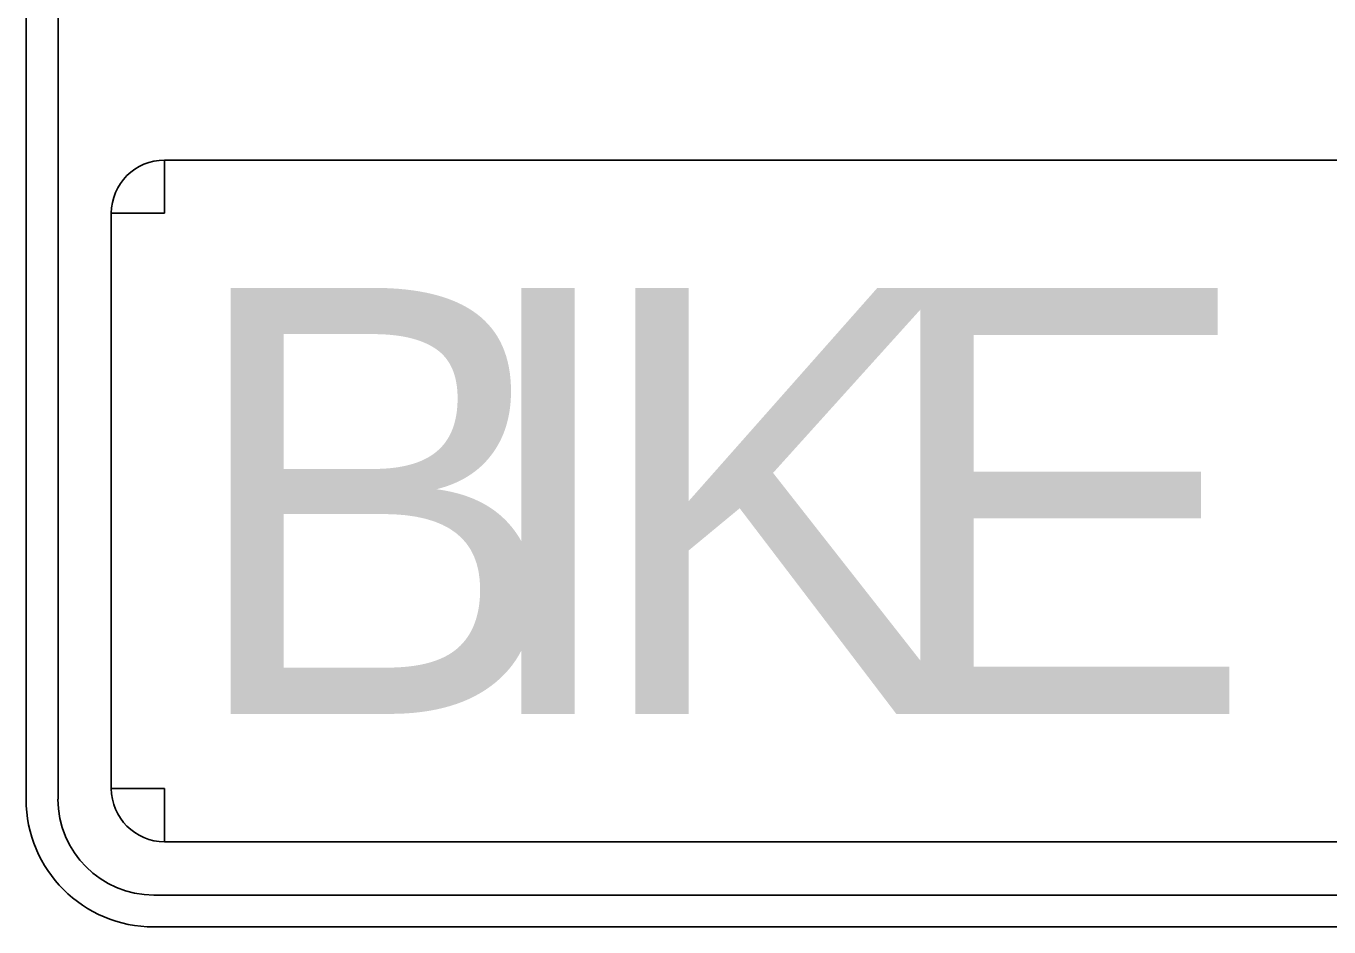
# Model space of a CAD drawing. Extents: x 99958 to 100176, y 99935 to 100011.
# Drawn here: x 100105.3149 to 100105.4869, y 99943.34 to 99943.459 of the extents above; entities that cross this region are included whole.
import ezdxf

# ---------------------------------------------------------------- set-up
doc = ezdxf.new("R2010")
doc.units = 0
doc.layers.add('TR_SN_ConstructionSigns', color=7, linetype='Continuous')

msp = doc.modelspace()

# ---------------------------------------------------------------- linework, layer by layer
at = {"layer": 'TR_SN_ConstructionSigns'}
for p, q in [((100105.31487, 99943.59314), (100105.31487, 99943.35689)), ((100105.31487, 99943.59314), (100105.31487, 99943.35689)), ((100105.31487, 99943.35689), (100105.31487, 99943.59314)), ((100105.31909, 99943.35689), (100105.31909, 99943.59314)), ((100105.33315, 99943.43423), (100105.33315, 99943.44126)), ((100105.63409, 99943.44126), (100105.33315, 99943.44126)), ((100105.33315, 99943.44126), (100105.33315, 99943.43423)), ((100105.32612, 99943.43423), (100105.33315, 99943.43423)), ((100105.33315, 99943.43423), (100105.32612, 99943.43423)), ((100105.32612, 99943.43423), (100105.32612, 99943.35829)), ((100105.33315, 99943.35829), (100105.32612, 99943.35829)), ((100105.32612, 99943.35829), (100105.33315, 99943.35829)), ((100105.33315, 99943.35126), (100105.33315, 99943.35829)), ((100105.33315, 99943.35829), (100105.33315, 99943.35126)), ((100105.33315, 99943.35126), (100105.63409, 99943.35126)), ((100105.63549, 99943.34423), (100105.33174, 99943.34423)), ((100105.33174, 99943.34001), (100105.63549, 99943.34001)), ((100105.33174, 99943.34001), (100105.63549, 99943.34001)), ((100105.63549, 99943.34001), (100105.33174, 99943.34001))]:
    msp.add_line(p, q, dxfattribs=at)
for centre, radius, start, end in [((100105.33315, 99943.43423), 0.00703, 90, 180), ((100105.33174, 99943.35689), 0.01688, 180, 270), ((100105.33174, 99943.35689), 0.01688, 180, 270), ((100105.33174, 99943.35689), 0.01688, 180, 270), ((100105.33174, 99943.35689), 0.01266, 180, 270), ((100105.33315, 99943.35829), 0.00703, 180, 270)]:
    msp.add_arc(centre, radius, start, end, dxfattribs=at)

# ---------------------------------------------------------------- texts
for s, p in [('B', (100105.3357, 99943.36814)), ('I', (100105.37333, 99943.36814)), ('K', (100105.38914, 99943.36814)), ('E', (100105.42677, 99943.36814))]:
    msp.add_text(s, height=0.05625, dxfattribs=at).set_placement(p)

doc.saveas('drawing.dxf')
